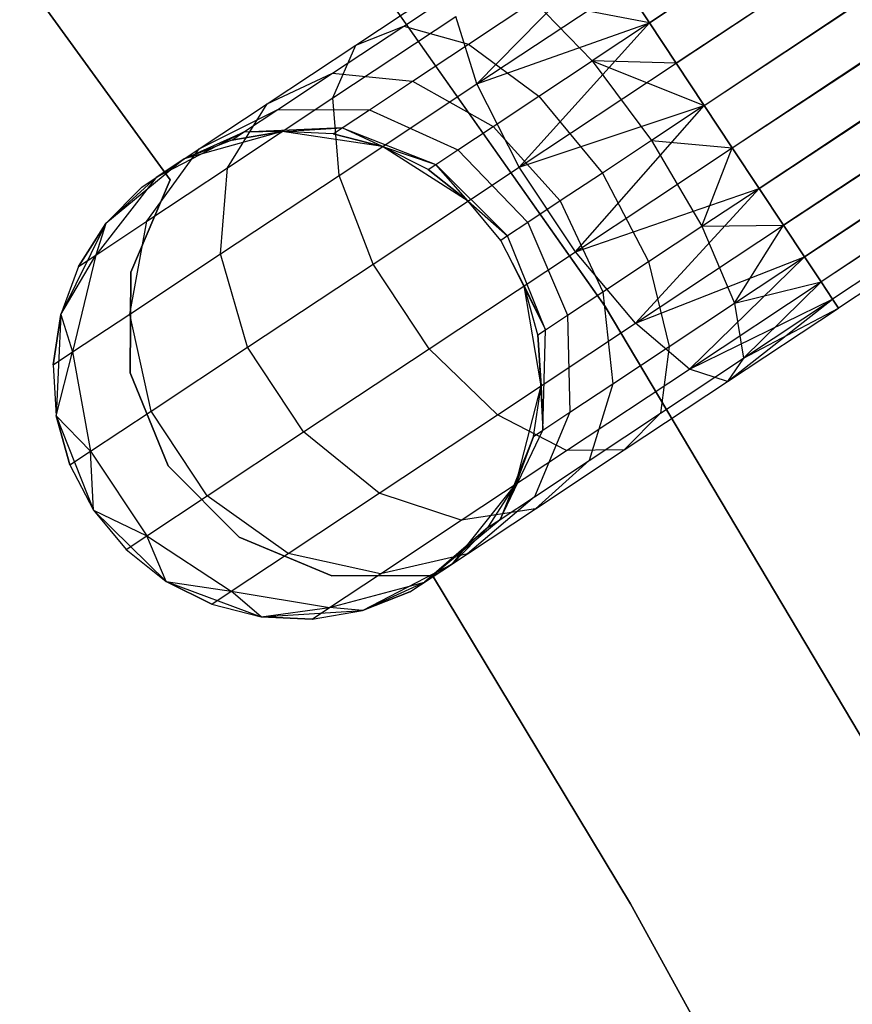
# Model space of a CAD drawing. Extents: x -189 to 189, y -189 to 189.
# Tile 479 of 591: x 33.25 to 36.66, y 20.21 to 24.24. Entities that reach past the tile are written whole.
import ezdxf

# ---------------------------------------------------------------- set-up
doc = ezdxf.new("R2010")
doc.units = 0
doc.header["$LTSCALE"] = 25.4
doc.layers.get('0').update_dxf_attribs({"linetype": 'CONTINUOUS'})

# ---------------------------------------------------------------- blocks, each defined once
blk = doc.blocks.new('CAMELEON-KENAI-C-12244_STL')
at = {"color": 0}
for p, q in [((140.2296, 93.4096, -10.4135), (35.8279, 24.2305, -10.4135)), ((140.2296, 93.4096, -10.4135), (35.8279, 24.2305, -10.4135)), ((35.9377, 24.0648, -10.4781), (140.2296, 93.4096, -10.4135)), ((35.9377, 24.0648, -10.4781), (140.2296, 93.4096, -10.4135)), ((36.0525, 23.8915, -10.5), (140.2296, 93.4096, -10.4135)), ((36.0525, 23.8915, -10.5), (140.2296, 93.4096, -10.4135)), ((35.8279, 24.2305, -8.5864), (140.3394, 93.2439, -8.5219)), ((35.8279, 24.2305, -8.5864), (140.3394, 93.2439, -8.5219)), ((140.3394, 93.2439, -8.5219), (35.9377, 24.0648, -8.5219)), ((140.3394, 93.2439, -8.5219), (35.9377, 24.0648, -8.5219)), ((36.0525, 23.8915, -8.5), (140.4543, 93.0706, -8.5)), ((36.0525, 23.8915, -8.5), (140.4543, 93.0706, -8.5)), ((36.0525, 23.8915, -10.5), (140.4543, 93.0706, -10.5)), ((36.0525, 23.8915, -10.5), (140.4543, 93.0706, -10.5)), ((36.1674, 23.7181, -10.4781), (140.4543, 93.0706, -10.5)), ((36.1674, 23.7181, -10.4781), (140.4543, 93.0706, -10.5)), ((36.2772, 23.5524, -10.4135), (140.4543, 93.0706, -10.5)), ((36.2772, 23.5524, -10.4135), (140.4543, 93.0706, -10.5)), ((36.1674, 23.7181, -8.5219), (140.5691, 92.8972, -8.5219)), ((36.1674, 23.7181, -8.5219), (140.5691, 92.8972, -8.5219)), ((140.6789, 92.7315, -10.4135), (36.2772, 23.5524, -10.4135)), ((140.6789, 92.7315, -10.4135), (36.2772, 23.5524, -10.4135)), ((140.6789, 92.7315, -10.4135), (36.3772, 23.4015, -10.309)), ((140.6789, 92.7315, -10.4135), (36.3772, 23.4015, -10.309)), ((140.6789, 92.7315, -10.4135), (36.463, 23.272, -10.1691)), ((140.6789, 92.7315, -10.4135), (36.463, 23.272, -10.1691)), ((36.1674, 23.7181, -8.5219), (140.7789, 92.5806, -8.691)), ((36.1674, 23.7181, -8.5219), (140.7789, 92.5806, -8.691)), ((36.2772, 23.5524, -8.5864), (140.7789, 92.5806, -8.691)), ((36.2772, 23.5524, -8.5864), (140.7789, 92.5806, -8.691)), ((140.7789, 92.5806, -8.691), (36.3772, 23.4015, -8.691)), ((140.7789, 92.5806, -8.691), (36.3772, 23.4015, -8.691)), ((140.8648, 92.4511, -10.1691), (36.463, 23.272, -10.1691)), ((140.8648, 92.4511, -10.1691), (36.463, 23.272, -10.1691)), ((140.8648, 92.4511, -10.1691), (36.5309, 23.1695, -10)), ((140.8648, 92.4511, -10.1691), (36.5309, 23.1695, -10)), ((140.8648, 92.4511, -10.1691), (36.5779, 23.0987, -9.809)), ((140.8648, 92.4511, -10.1691), (36.5779, 23.0987, -9.809)), ((36.3772, 23.4015, -8.691), (140.9326, 92.3486, -9)), ((36.3772, 23.4015, -8.691), (140.9326, 92.3486, -9)), ((36.463, 23.272, -8.8309), (140.9326, 92.3486, -9)), ((36.463, 23.272, -8.8309), (140.9326, 92.3486, -9)), ((140.9326, 92.3486, -9), (36.5309, 23.1695, -9)), ((140.9326, 92.3486, -9), (36.5309, 23.1695, -9)), ((140.9326, 92.3486, -9), (36.5779, 23.0987, -9.191)), ((140.9326, 92.3486, -9), (36.5779, 23.0987, -9.191)), ((140.9796, 92.2777, -9.809), (36.5779, 23.0987, -9.809)), ((140.9796, 92.2777, -9.809), (36.5779, 23.0987, -9.809)), ((140.9796, 92.2777, -9.809), (36.6019, 23.0624, -9.6045)), ((140.9796, 92.2777, -9.809), (36.6019, 23.0624, -9.3955)), ((140.9796, 92.2777, -9.809), (36.6019, 23.0624, -9.6045)), ((140.9796, 92.2777, -9.809), (36.6019, 23.0624, -9.3955)), ((141.0036, 92.2415, -9.3955), (36.5779, 23.0987, -9.191)), ((141.0036, 92.2415, -9.3955), (36.5779, 23.0987, -9.191)), ((141.0036, 92.2415, -9.3955), (36.6019, 23.0624, -9.3955)), ((141.0036, 92.2415, -9.3955), (36.6019, 23.0624, -9.3955)), ((33.7756, 25.7282, -1), (35.6465, 23.0683, -1)), ((35.6465, 23.0683, -8.5), (33.7756, 25.7282, -8.5)), ((35.6465, 23.0683, -8.5), (33.7756, 25.7282, -8.5)), ((33.7756, 25.7282, -1), (35.6465, 23.0683, -1)), ((32.9432, 24.8586, -2), (33.8652, 23.5881, -2)), ((33.8652, 23.5881, -4), (32.9432, 24.8586, -4)), ((33.8652, 23.5881, -4), (32.9432, 24.8586, -4)), ((32.9432, 24.8586, -2), (33.8652, 23.5881, -2)), ((35.1218, 23.9799, -10.2133), (35.6421, 24.5109, -10.1691)), ((35.1218, 23.9799, -10.2133), (35.6421, 24.5109, -10.1691)), ((34.8224, 24.2172, -8.9644), (35.1624, 24.4425, -9.1334)), ((34.8224, 24.2172, -8.9644), (35.1624, 24.4425, -9.1334)), ((34.626, 24.1393, -9.3226), (35.0491, 24.4196, -9.5328)), ((34.626, 24.1393, -9.3226), (35.0491, 24.4196, -9.5328)), ((35.1218, 23.9799, -10.2133), (35.7279, 24.3814, -10.309)), ((35.1218, 23.9799, -10.2133), (35.7279, 24.3814, -10.309)), ((35.7279, 24.3814, -10.309), (35.8279, 24.2305, -10.4135)), ((35.8279, 24.2305, -8.5864), (35.7279, 24.3814, -8.691)), ((35.8279, 24.2305, -8.5864), (35.7279, 24.3814, -8.691)), ((35.7279, 24.3814, -10.309), (35.8279, 24.2305, -10.4135)), ((35.0873, 24.1434, -8.6526), (35.3549, 24.3207, -8.7855)), ((35.0873, 24.1434, -8.6526), (35.3549, 24.3207, -8.7855)), ((35.5935, 24.0752, -8.5494), (35.3549, 24.3207, -8.7855)), ((35.8279, 24.2305, -8.5864), (35.3549, 24.3207, -8.7855)), ((35.5935, 24.0752, -8.5494), (35.3549, 24.3207, -8.7855)), ((35.8279, 24.2305, -8.5864), (35.3549, 24.3207, -8.7855)), ((34.5322, 23.9229, -9.6651), (35.0348, 24.256, -9.9148)), ((34.5322, 23.9229, -9.6651), (35.0348, 24.256, -9.9148)), ((35.1218, 23.9799, -10.2133), (35.0348, 24.256, -9.9148)), ((35.1218, 23.9799, -10.2133), (35.0348, 24.256, -9.9148)), ((34.5305, 24.0238, -8.6957), (34.8224, 24.2172, -8.9644)), ((34.5305, 24.0238, -8.6957), (34.8224, 24.2172, -8.9644)), ((34.626, 24.1393, -9.3226), (34.8224, 24.2172, -8.9644)), ((34.626, 24.1393, -9.3226), (34.8224, 24.2172, -8.9644)), ((34.8224, 24.2172, -8.9644), (35.0873, 24.1434, -8.6526)), ((34.8224, 24.2172, -8.9644), (35.0873, 24.1434, -8.6526)), ((35.1218, 23.9799, -10.2133), (35.8279, 24.2305, -10.4135)), ((35.1218, 23.9799, -10.2133), (35.8279, 24.2305, -10.4135)), ((35.2952, 23.639, -10.3767), (35.8279, 24.2305, -10.4135)), ((35.2952, 23.639, -10.3767), (35.8279, 24.2305, -10.4135)), ((35.8279, 24.2305, -8.5864), (35.5935, 24.0752, -8.5494)), ((35.8279, 24.2305, -8.5864), (35.5935, 24.0752, -8.5494)), ((35.8279, 24.2305, -10.4135), (35.9377, 24.0648, -10.4781)), ((35.9377, 24.0648, -8.5219), (35.8279, 24.2305, -8.5864)), ((35.9377, 24.0648, -8.5219), (35.8279, 24.2305, -8.5864)), ((35.8279, 24.2305, -10.4135), (35.9377, 24.0648, -10.4781)), ((34.2627, 23.8985, -8.9881), (34.626, 24.1393, -9.3226)), ((34.2627, 23.8985, -8.9881), (34.626, 24.1393, -9.3226)), ((34.5322, 23.9229, -9.6651), (34.626, 24.1393, -9.3226)), ((34.5322, 23.9229, -9.6651), (34.626, 24.1393, -9.3226)), ((34.8576, 23.9911, -8.4411), (35.0873, 24.1434, -8.6526)), ((34.8576, 23.9911, -8.4411), (35.0873, 24.1434, -8.6526)), ((35.0873, 24.1434, -8.6526), (35.375, 23.9305, -8.4409)), ((35.0873, 24.1434, -8.6526), (35.375, 23.9305, -8.4409)), ((35.375, 23.9305, -8.4409), (35.5935, 24.0752, -8.5494)), ((35.375, 23.9305, -8.4409), (35.5935, 24.0752, -8.5494)), ((35.9377, 24.0648, -8.5219), (35.5935, 24.0752, -8.5494)), ((35.5935, 24.0752, -8.5494), (36.0525, 23.8915, -8.5)), ((35.9377, 24.0648, -8.5219), (35.5935, 24.0752, -8.5494)), ((35.5935, 24.0752, -8.5494), (36.0525, 23.8915, -8.5)), ((35.5935, 24.0752, -8.5494), (35.8368, 23.7485, -8.4659)), ((35.5935, 24.0752, -8.5494), (35.8368, 23.7485, -8.4659)), ((35.2952, 23.639, -10.3767), (35.9377, 24.0648, -10.4781)), ((35.2952, 23.639, -10.3767), (35.9377, 24.0648, -10.4781)), ((35.9377, 24.0648, -10.4781), (36.0525, 23.8915, -10.5)), ((36.0525, 23.8915, -8.5), (35.9377, 24.0648, -8.5219)), ((36.0525, 23.8915, -8.5), (35.9377, 24.0648, -8.5219)), ((35.9377, 24.0648, -10.4781), (36.0525, 23.8915, -10.5)), ((34.2627, 23.8985, -8.9881), (34.5305, 24.0238, -8.6957)), ((34.2627, 23.8985, -8.9881), (34.5305, 24.0238, -8.6957)), ((34.3064, 23.8754, -8.3455), (34.5305, 24.0238, -8.6957)), ((34.3064, 23.8754, -8.3455), (34.5305, 24.0238, -8.6957)), ((34.5305, 24.0238, -8.6957), (34.8576, 23.9911, -8.4411)), ((34.5305, 24.0238, -8.6957), (34.8576, 23.9911, -8.4411)), ((34.5571, 23.6056, -9.9327), (35.1218, 23.9799, -10.2133)), ((34.5571, 23.6056, -9.9327), (35.1218, 23.9799, -10.2133)), ((34.6813, 23.8743, -8.1654), (34.8576, 23.9911, -8.4411)), ((34.6813, 23.8743, -8.1654), (34.8576, 23.9911, -8.4411)), ((34.8576, 23.9911, -8.4411), (35.1875, 23.8062, -8.2682)), ((34.8576, 23.9911, -8.4411), (35.1875, 23.8062, -8.2682)), ((35.2952, 23.639, -10.3767), (35.1218, 23.9799, -10.2133)), ((35.2952, 23.639, -10.3767), (35.1218, 23.9799, -10.2133)), ((34.1006, 23.6369, -9.2678), (34.5322, 23.9229, -9.6651)), ((34.1006, 23.6369, -9.2678), (34.5322, 23.9229, -9.6651)), ((34.5571, 23.6056, -9.9327), (34.5322, 23.9229, -9.6651)), ((34.5571, 23.6056, -9.9327), (34.5322, 23.9229, -9.6651)), ((35.1875, 23.8062, -8.2682), (35.375, 23.9305, -8.4409)), ((35.1875, 23.8062, -8.2682), (35.375, 23.9305, -8.4409)), ((35.375, 23.9305, -8.4409), (35.6357, 23.6153, -8.366)), ((35.375, 23.9305, -8.4409), (35.6357, 23.6153, -8.366)), ((33.9839, 23.7138, -8.5523), (34.2627, 23.8985, -8.9881)), ((33.9839, 23.7138, -8.5523), (34.2627, 23.8985, -8.9881)), ((33.9839, 23.7138, -8.5523), (34.3064, 23.8754, -8.3455)), ((33.9839, 23.7138, -8.5523), (34.3064, 23.8754, -8.3455)), ((34.1006, 23.6369, -9.2678), (34.2627, 23.8985, -8.9881)), ((34.1006, 23.6369, -9.2678), (34.2627, 23.8985, -8.9881)), ((34.1656, 23.782, -7.9377), (34.3064, 23.8754, -8.3455)), ((34.1656, 23.782, -7.9377), (34.3064, 23.8754, -8.3455)), ((34.3064, 23.8754, -8.3455), (34.6813, 23.8743, -8.1654)), ((34.3064, 23.8754, -8.3455), (34.6813, 23.8743, -8.1654)), ((34.5704, 23.8009, -7.8445), (34.6813, 23.8743, -8.1654)), ((34.5704, 23.8009, -7.8445), (34.6813, 23.8743, -8.1654)), ((34.6813, 23.8743, -8.1654), (35.0435, 23.7108, -8.0432)), ((34.6813, 23.8743, -8.1654), (35.0435, 23.7108, -8.0432)), ((35.2952, 23.639, -10.3767), (36.0525, 23.8915, -10.5)), ((35.2952, 23.639, -10.3767), (36.0525, 23.8915, -10.5)), ((35.5248, 23.2924, -10.3767), (36.0525, 23.8915, -10.5)), ((35.5248, 23.2924, -10.3767), (36.0525, 23.8915, -10.5)), ((36.0525, 23.8915, -8.5), (35.8368, 23.7485, -8.4659)), ((36.0525, 23.8915, -8.5), (35.8368, 23.7485, -8.4659)), ((36.1674, 23.7181, -8.5219), (36.0525, 23.8915, -8.5)), ((36.0525, 23.8915, -10.5), (36.1674, 23.7181, -10.4781)), ((36.1674, 23.7181, -8.5219), (36.0525, 23.8915, -8.5)), ((36.0525, 23.8915, -10.5), (36.1674, 23.7181, -10.4781)), ((34.5704, 23.8009, -7.8445), (34.1656, 23.782, -7.9377)), ((34.5704, 23.8009, -7.8445), (34.1656, 23.782, -7.9377)), ((34.3238, 23.7848, -7.5), (34.5704, 23.8009, -7.8445)), ((34.3238, 23.7848, -7.5), (34.5704, 23.8009, -7.8445)), ((34.5326, 23.7758, -7.5), (34.5704, 23.8009, -7.8445)), ((34.5326, 23.7758, -7.5), (34.5704, 23.8009, -7.8445)), ((34.5704, 23.8009, -7.8445), (34.9531, 23.6508, -7.7812)), ((34.7351, 23.7236, -7.5), (34.5704, 23.8009, -7.8445)), ((34.7351, 23.7236, -7.5), (34.5704, 23.8009, -7.8445)), ((34.5704, 23.8009, -7.8445), (34.9531, 23.6508, -7.7812)), ((35.0435, 23.7108, -8.0432), (35.1875, 23.8062, -8.2682)), ((35.0435, 23.7108, -8.0432), (35.1875, 23.8062, -8.2682)), ((35.1875, 23.8062, -8.2682), (35.4631, 23.5009, -8.2071)), ((35.1875, 23.8062, -8.2682), (35.4631, 23.5009, -8.2071)), ((34.1656, 23.782, -7.9377), (33.8086, 23.5976, -8.0447)), ((34.1656, 23.782, -7.9377), (33.8086, 23.5976, -8.0447)), ((34.3238, 23.7848, -2), (33.9231, 23.6735, -2)), ((34.3238, 23.7848, -2), (33.9231, 23.6735, -2)), ((33.9231, 23.6735, -7.5), (34.1656, 23.782, -7.9377)), ((33.9231, 23.6735, -7.5), (34.1656, 23.782, -7.9377)), ((34.1176, 23.7502, -7.5), (33.9231, 23.6735, -2)), ((34.1176, 23.7502, -7.5), (33.9231, 23.6735, -7.5)), ((34.1176, 23.7502, -7.5), (33.9231, 23.6735, -2)), ((34.1176, 23.7502, -7.5), (33.9231, 23.6735, -7.5)), ((34.3238, 23.7848, -7.5), (34.1176, 23.7502, -7.5)), ((34.1176, 23.7502, -7.5), (34.3238, 23.7848, -2)), ((34.1176, 23.7502, -7.5), (34.3238, 23.7848, -2)), ((34.3238, 23.7848, -7.5), (34.1176, 23.7502, -7.5)), ((34.1176, 23.7502, -7.5), (34.1656, 23.782, -7.9377)), ((34.1176, 23.7502, -7.5), (34.1656, 23.782, -7.9377)), ((34.3238, 23.7848, -7.5), (34.1656, 23.782, -7.9377)), ((34.3238, 23.7848, -7.5), (34.1656, 23.782, -7.9377)), ((34.7351, 23.7236, -2), (34.3238, 23.7848, -2)), ((34.5326, 23.7758, -7.5), (34.3238, 23.7848, -2)), ((34.7351, 23.7236, -2), (34.3238, 23.7848, -2)), ((34.5326, 23.7758, -7.5), (34.3238, 23.7848, -7.5)), ((34.3238, 23.7848, -7.5), (34.3238, 23.7848, -2)), ((34.5326, 23.7758, -7.5), (34.3238, 23.7848, -2)), ((34.3238, 23.7848, -7.5), (34.3238, 23.7848, -2)), ((34.5326, 23.7758, -7.5), (34.3238, 23.7848, -7.5)), ((34.7351, 23.7236, -7.5), (34.5326, 23.7758, -7.5)), ((34.5326, 23.7758, -7.5), (34.7351, 23.7236, -2)), ((34.5326, 23.7758, -7.5), (34.7351, 23.7236, -2)), ((34.7351, 23.7236, -7.5), (34.5326, 23.7758, -7.5)), ((33.7694, 23.4175, -8.75), (33.9839, 23.7138, -8.5523)), ((33.7694, 23.4175, -8.75), (33.9839, 23.7138, -8.5523)), ((33.8086, 23.5976, -8.0447), (33.9839, 23.7138, -8.5523)), ((33.8086, 23.5976, -8.0447), (33.9839, 23.7138, -8.5523)), ((35.0859, 23.5003, -2), (34.7351, 23.7236, -2)), ((34.9222, 23.6304, -7.5), (34.7351, 23.7236, -2)), ((35.0859, 23.5003, -2), (34.7351, 23.7236, -2)), ((34.9222, 23.6304, -7.5), (34.7351, 23.7236, -7.5)), ((34.7351, 23.7236, -7.5), (34.7351, 23.7236, -2)), ((34.9222, 23.6304, -7.5), (34.7351, 23.7236, -2)), ((34.7351, 23.7236, -7.5), (34.7351, 23.7236, -2)), ((34.7351, 23.7236, -7.5), (34.9531, 23.6508, -7.7812)), ((34.7351, 23.7236, -7.5), (34.9531, 23.6508, -7.7812)), ((34.9222, 23.6304, -7.5), (34.7351, 23.7236, -7.5)), ((34.9531, 23.6508, -7.7812), (35.0435, 23.7108, -8.0432)), ((34.9531, 23.6508, -7.7812), (35.0435, 23.7108, -8.0432)), ((35.0435, 23.7108, -8.0432), (35.3306, 23.4131, -8)), ((35.0435, 23.7108, -8.0432), (35.3306, 23.4131, -8)), ((35.5248, 23.2924, -10.3767), (36.1674, 23.7181, -10.4781)), ((35.5248, 23.2924, -10.3767), (36.1674, 23.7181, -10.4781)), ((35.8368, 23.7485, -8.4659), (35.6357, 23.6153, -8.366)), ((35.8368, 23.7485, -8.4659), (35.6357, 23.6153, -8.366)), ((35.8368, 23.7485, -8.4659), (36.1674, 23.7181, -8.5219)), ((35.8368, 23.7485, -8.4659), (36.1674, 23.7181, -8.5219)), ((35.8368, 23.7485, -8.4659), (36.0428, 23.3971, -8.5494)), ((35.8368, 23.7485, -8.4659), (36.0428, 23.3971, -8.5494)), ((36.0428, 23.3971, -8.5494), (36.1674, 23.7181, -8.5219)), ((36.0428, 23.3971, -8.5494), (36.1674, 23.7181, -8.5219)), ((36.2772, 23.5524, -8.5864), (36.1674, 23.7181, -8.5219)), ((36.1674, 23.7181, -10.4781), (36.2772, 23.5524, -10.4135)), ((36.2772, 23.5524, -8.5864), (36.1674, 23.7181, -8.5219)), ((36.1674, 23.7181, -10.4781), (36.2772, 23.5524, -10.4135)), ((33.9231, 23.6735, -2), (33.6024, 23.4088, -2)), ((33.9231, 23.6735, -2), (33.6024, 23.4088, -2)), ((33.7489, 23.558, -7.5), (33.9231, 23.6735, -2)), ((33.7489, 23.558, -7.5), (33.9231, 23.6735, -2)), ((33.9231, 23.6735, -7.5), (33.8086, 23.5976, -8.0447)), ((33.9231, 23.6735, -7.5), (33.8086, 23.5976, -8.0447)), ((33.9231, 23.6735, -7.5), (33.9231, 23.6735, -2)), ((33.9231, 23.6735, -7.5), (33.9231, 23.6735, -2)), ((33.7694, 23.4175, -8.75), (34.1006, 23.6369, -9.2678)), ((33.7694, 23.4175, -8.75), (34.1006, 23.6369, -9.2678)), ((34.0721, 23.2843, -9.4863), (34.1006, 23.6369, -9.2678)), ((34.0721, 23.2843, -9.4863), (34.1006, 23.6369, -9.2678)), ((34.6964, 23.2423, -10.0792), (35.2952, 23.639, -10.3767)), ((34.6964, 23.2423, -10.0792), (35.2952, 23.639, -10.3767)), ((34.9222, 23.6304, -7.5), (34.9531, 23.6508, -7.7812)), ((34.9222, 23.6304, -7.5), (34.9531, 23.6508, -7.7812)), ((35.0859, 23.5003, -7.5), (34.9222, 23.6304, -7.5)), ((34.9222, 23.6304, -7.5), (35.0859, 23.5003, -2)), ((34.9222, 23.6304, -7.5), (35.0859, 23.5003, -2)), ((35.0859, 23.5003, -7.5), (34.9222, 23.6304, -7.5)), ((35.0859, 23.5003, -7.5), (34.9531, 23.6508, -7.7812)), ((34.9531, 23.6508, -7.7812), (35.2473, 23.3579, -7.7588)), ((34.9531, 23.6508, -7.7812), (35.2473, 23.3579, -7.7588)), ((35.0859, 23.5003, -7.5), (34.9531, 23.6508, -7.7812)), ((35.5248, 23.2924, -10.3767), (35.2952, 23.639, -10.3767)), ((35.5248, 23.2924, -10.3767), (35.2952, 23.639, -10.3767)), ((33.8086, 23.5976, -8.0447), (33.5612, 23.2795, -8.147)), ((33.8086, 23.5976, -8.0447), (33.5612, 23.2795, -8.147)), ((33.6024, 23.4088, -7.5), (33.8086, 23.5976, -8.0447)), ((33.6024, 23.4088, -7.5), (33.8086, 23.5976, -8.0447)), ((33.7489, 23.558, -7.5), (33.8086, 23.5976, -8.0447)), ((33.7489, 23.558, -7.5), (33.8086, 23.5976, -8.0447)), ((34.0721, 23.2843, -9.4863), (34.5571, 23.6056, -9.9327)), ((34.0721, 23.2843, -9.4863), (34.5571, 23.6056, -9.9327)), ((34.6964, 23.2423, -10.0792), (34.5571, 23.6056, -9.9327)), ((34.6964, 23.2423, -10.0792), (34.5571, 23.6056, -9.9327)), ((35.6357, 23.6153, -8.366), (35.4631, 23.5009, -8.2071)), ((35.6357, 23.6153, -8.366), (35.4631, 23.5009, -8.2071)), ((35.6357, 23.6153, -8.366), (35.8244, 23.2523, -8.4409)), ((35.6357, 23.6153, -8.366), (35.8244, 23.2523, -8.4409)), ((33.7489, 23.558, -7.5), (33.6024, 23.4088, -2)), ((33.7489, 23.558, -7.5), (33.6024, 23.4088, -7.5)), ((33.7489, 23.558, -7.5), (33.6024, 23.4088, -2)), ((33.7489, 23.558, -7.5), (33.6024, 23.4088, -7.5)), ((33.8652, 23.5881, -2), (33.7042, 23.209, -2)), ((33.7042, 23.209, -4), (33.8652, 23.5881, -4)), ((33.7042, 23.209, -4), (33.8652, 23.5881, -4)), ((33.8652, 23.5881, -2), (33.7042, 23.209, -2)), ((33.8652, 23.5881, -2), (33.8652, 23.5881, -4)), ((33.8652, 23.5881, -2), (33.8652, 23.5881, -4)), ((35.5248, 23.2924, -10.3767), (36.2772, 23.5524, -10.4135)), ((35.5248, 23.2924, -10.3767), (36.2772, 23.5524, -10.4135)), ((35.7712, 22.9999, -10.2133), (36.2772, 23.5524, -10.4135)), ((35.7712, 22.9999, -10.2133), (36.2772, 23.5524, -10.4135)), ((36.0428, 23.3971, -8.5494), (36.2772, 23.5524, -8.5864)), ((36.0428, 23.3971, -8.5494), (36.2772, 23.5524, -8.5864)), ((36.3772, 23.4015, -8.691), (36.2772, 23.5524, -8.5864)), ((36.2772, 23.5524, -10.4135), (36.3772, 23.4015, -10.309)), ((36.2772, 23.5524, -10.4135), (36.3772, 23.4015, -10.309)), ((36.3772, 23.4015, -8.691), (36.2772, 23.5524, -8.5864)), ((35.2189, 23.3391, -2), (35.0859, 23.5003, -2)), ((35.2189, 23.3391, -7.5), (35.0859, 23.5003, -7.5)), ((35.0859, 23.5003, -7.5), (35.0859, 23.5003, -2)), ((35.2189, 23.3391, -2), (35.0859, 23.5003, -2)), ((35.0859, 23.5003, -7.5), (35.0859, 23.5003, -2)), ((35.0859, 23.5003, -7.5), (35.2473, 23.3579, -7.7588)), ((35.0859, 23.5003, -7.5), (35.2473, 23.3579, -7.7588)), ((35.2189, 23.3391, -7.5), (35.0859, 23.5003, -7.5)), ((35.4631, 23.5009, -8.2071), (35.3306, 23.4131, -8)), ((35.4631, 23.5009, -8.2071), (35.3306, 23.4131, -8)), ((35.4631, 23.5009, -8.2071), (35.6368, 23.1281, -8.2682)), ((35.4631, 23.5009, -8.2071), (35.6368, 23.1281, -8.2682)), ((33.6024, 23.4088, -2), (33.4171, 23.0366, -2)), ((33.6024, 23.4088, -2), (33.4171, 23.0366, -2)), ((33.6024, 23.4088, -7.5), (33.4902, 23.2325, -7.5)), ((33.4902, 23.2325, -7.5), (33.6024, 23.4088, -2)), ((33.4902, 23.2325, -7.5), (33.6024, 23.4088, -2)), ((33.6024, 23.4088, -7.5), (33.4902, 23.2325, -7.5)), ((33.5612, 23.2795, -8.147), (33.7694, 23.4175, -8.75)), ((33.5612, 23.2795, -8.147), (33.7694, 23.4175, -8.75)), ((33.6024, 23.4088, -7.5), (33.5612, 23.2795, -8.147)), ((33.6024, 23.4088, -7.5), (33.5612, 23.2795, -8.147)), ((33.6024, 23.4088, -7.5), (33.6024, 23.4088, -2)), ((33.6024, 23.4088, -7.5), (33.6024, 23.4088, -2)), ((33.7, 23.0377, -8.9045), (33.7694, 23.4175, -8.75)), ((33.7, 23.0377, -8.9045), (33.7694, 23.4175, -8.75)), ((35.3306, 23.4131, -8), (35.2473, 23.3579, -7.7588)), ((35.3306, 23.4131, -8), (35.2473, 23.3579, -7.7588)), ((35.3306, 23.4131, -8), (35.4929, 23.0327, -8.0432)), ((35.3306, 23.4131, -8), (35.4929, 23.0327, -8.0432)), ((35.7712, 22.9999, -10.2133), (36.3772, 23.4015, -10.309)), ((35.7712, 22.9999, -10.2133), (36.3772, 23.4015, -10.309)), ((35.8244, 23.2523, -8.4409), (36.0428, 23.3971, -8.5494)), ((35.8244, 23.2523, -8.4409), (36.0428, 23.3971, -8.5494)), ((36.0428, 23.3971, -8.5494), (36.3772, 23.4015, -8.691)), ((36.0428, 23.3971, -8.5494), (36.3772, 23.4015, -8.691)), ((36.0428, 23.3971, -8.5494), (36.1759, 23.0817, -8.7855)), ((36.0428, 23.3971, -8.5494), (36.1759, 23.0817, -8.7855)), ((36.1759, 23.0817, -8.7855), (36.3772, 23.4015, -8.691)), ((36.1759, 23.0817, -8.7855), (36.3772, 23.4015, -8.691)), ((36.463, 23.272, -8.8309), (36.3772, 23.4015, -8.691)), ((36.3772, 23.4015, -10.309), (36.463, 23.272, -10.1691)), ((36.3772, 23.4015, -10.309), (36.463, 23.272, -10.1691)), ((36.463, 23.272, -8.8309), (36.3772, 23.4015, -8.691)), ((35.2473, 23.3579, -7.7588), (35.2189, 23.3391, -7.5)), ((35.2473, 23.3579, -7.7588), (35.2189, 23.3391, -7.5)), ((35.4024, 22.9727, -7.7812), (35.2473, 23.3579, -7.7588)), ((35.4024, 22.9727, -7.7812), (35.2473, 23.3579, -7.7588)), ((35.3156, 23.1537, -2), (35.2189, 23.3391, -2)), ((35.3156, 23.1537, -7.5), (35.2189, 23.3391, -7.5)), ((35.2189, 23.3391, -7.5), (35.2189, 23.3391, -2)), ((35.3156, 23.1537, -2), (35.2189, 23.3391, -2)), ((35.2189, 23.3391, -7.5), (35.2189, 23.3391, -2)), ((35.2189, 23.3391, -7.5), (35.4024, 22.9727, -7.7812)), ((35.3156, 23.1537, -7.5), (35.2189, 23.3391, -7.5)), ((35.2189, 23.3391, -7.5), (35.4024, 22.9727, -7.7812)), ((33.4171, 23.0366, -7.5), (33.5612, 23.2795, -8.147)), ((33.4171, 23.0366, -7.5), (33.5612, 23.2795, -8.147)), ((33.5612, 23.2795, -8.147), (33.466, 22.8827, -8.227)), ((33.5612, 23.2795, -8.147), (33.466, 22.8827, -8.227)), ((33.4902, 23.2325, -7.5), (33.5612, 23.2795, -8.147)), ((33.4902, 23.2325, -7.5), (33.5612, 23.2795, -8.147)), ((33.7, 23.0377, -8.9045), (34.0721, 23.2843, -9.4863)), ((33.7, 23.0377, -8.9045), (34.0721, 23.2843, -9.4863)), ((34.1822, 22.9016, -9.6059), (34.0721, 23.2843, -9.4863)), ((34.1822, 22.9016, -9.6059), (34.0721, 23.2843, -9.4863)), ((34.9261, 22.8956, -10.0792), (35.5248, 23.2924, -10.3767)), ((34.9261, 22.8956, -10.0792), (35.5248, 23.2924, -10.3767)), ((35.7712, 22.9999, -10.2133), (35.5248, 23.2924, -10.3767)), ((35.7712, 22.9999, -10.2133), (35.5248, 23.2924, -10.3767)), ((35.7712, 22.9999, -10.2133), (36.463, 23.272, -10.1691)), ((35.7712, 22.9999, -10.2133), (36.463, 23.272, -10.1691)), ((35.9915, 22.8121, -9.9148), (36.463, 23.272, -10.1691)), ((35.9915, 22.8121, -9.9148), (36.463, 23.272, -10.1691)), ((36.1759, 23.0817, -8.7855), (36.463, 23.272, -8.8309)), ((36.1759, 23.0817, -8.7855), (36.463, 23.272, -8.8309)), ((36.5309, 23.1695, -9), (36.463, 23.272, -8.8309)), ((36.463, 23.272, -10.1691), (36.5309, 23.1695, -10)), ((36.463, 23.272, -10.1691), (36.5309, 23.1695, -10)), ((36.5309, 23.1695, -9), (36.463, 23.272, -8.8309)), ((33.4902, 23.2325, -7.5), (33.4171, 23.0366, -2)), ((33.4902, 23.2325, -7.5), (33.4171, 23.0366, -7.5)), ((33.4902, 23.2325, -7.5), (33.4171, 23.0366, -2)), ((33.4902, 23.2325, -7.5), (33.4171, 23.0366, -7.5)), ((34.1822, 22.9016, -9.6059), (34.6964, 23.2423, -10.0792)), ((34.1822, 22.9016, -9.6059), (34.6964, 23.2423, -10.0792)), ((34.9261, 22.8956, -10.0792), (34.6964, 23.2423, -10.0792)), ((34.9261, 22.8956, -10.0792), (34.6964, 23.2423, -10.0792)), ((35.6368, 23.1281, -8.2682), (35.8244, 23.2523, -8.4409)), ((35.6368, 23.1281, -8.2682), (35.8244, 23.2523, -8.4409)), ((35.8244, 23.2523, -8.4409), (35.9083, 22.9044, -8.6526)), ((35.8244, 23.2523, -8.4409), (35.9083, 22.9044, -8.6526)), ((33.7042, 23.209, -2), (33.7013, 22.7972, -2)), ((33.7013, 22.7972, -4), (33.7042, 23.209, -4)), ((33.7013, 22.7972, -4), (33.7042, 23.209, -4)), ((33.7042, 23.209, -2), (33.7013, 22.7972, -2)), ((33.7042, 23.209, -2), (33.7042, 23.209, -4)), ((33.7042, 23.209, -2), (33.7042, 23.209, -4)), ((35.3844, 22.7436, -2), (35.3156, 23.1537, -2)), ((35.3715, 22.9523, -7.5), (35.3156, 23.1537, -2)), ((35.3844, 22.7436, -2), (35.3156, 23.1537, -2)), ((35.3715, 22.9523, -7.5), (35.3156, 23.1537, -2)), ((35.3715, 22.9523, -7.5), (35.3156, 23.1537, -7.5)), ((35.3156, 23.1537, -7.5), (35.3156, 23.1537, -2)), ((35.3156, 23.1537, -7.5), (35.3156, 23.1537, -2)), ((35.3156, 23.1537, -7.5), (35.4024, 22.9727, -7.7812)), ((35.3156, 23.1537, -7.5), (35.4024, 22.9727, -7.7812)), ((35.3715, 22.9523, -7.5), (35.3156, 23.1537, -7.5)), ((35.9915, 22.8121, -9.9148), (36.5309, 23.1695, -10)), ((35.9915, 22.8121, -9.9148), (36.5309, 23.1695, -10)), ((36.1759, 23.0817, -8.7855), (36.5309, 23.1695, -9)), ((36.1759, 23.0817, -8.7855), (36.5309, 23.1695, -9)), ((36.213, 22.8569, -9.1334), (36.5309, 23.1695, -9)), ((36.213, 22.8569, -9.1334), (36.5309, 23.1695, -9)), ((36.5779, 23.0987, -9.191), (36.5309, 23.1695, -9)), ((36.5309, 23.1695, -10), (36.5779, 23.0987, -9.809)), ((36.5309, 23.1695, -10), (36.5779, 23.0987, -9.809)), ((36.5779, 23.0987, -9.191), (36.5309, 23.1695, -9)), ((35.4929, 23.0327, -8.0432), (35.6368, 23.1281, -8.2682)), ((35.4929, 23.0327, -8.0432), (35.6368, 23.1281, -8.2682)), ((35.6368, 23.1281, -8.2682), (35.6786, 22.7522, -8.4411)), ((35.6368, 23.1281, -8.2682), (35.6786, 22.7522, -8.4411)), ((35.6465, 23.0683, -1), (37.3083, 20.2731, -1)), ((37.3083, 20.2731, -8.5), (35.6465, 23.0683, -8.5)), ((35.6465, 23.0683, -8.5), (35.6465, 23.0683, -1)), ((35.6465, 23.0683, -8.5), (35.6465, 23.0683, -1)), ((37.3083, 20.2731, -8.5), (35.6465, 23.0683, -8.5)), ((35.6465, 23.0683, -1), (37.3083, 20.2731, -1)), ((35.9083, 22.9044, -8.6526), (36.1759, 23.0817, -8.7855)), ((35.9083, 22.9044, -8.6526), (36.1759, 23.0817, -8.7855)), ((35.9915, 22.8121, -9.9148), (36.5779, 23.0987, -9.809)), ((35.9915, 22.8121, -9.9148), (36.5779, 23.0987, -9.809)), ((36.1478, 22.7616, -9.5328), (36.5779, 23.0987, -9.809)), ((36.1478, 22.7616, -9.5328), (36.5779, 23.0987, -9.809)), ((36.1759, 23.0817, -8.7855), (36.213, 22.8569, -9.1334)), ((36.1759, 23.0817, -8.7855), (36.213, 22.8569, -9.1334)), ((36.213, 22.8569, -9.1334), (36.5779, 23.0987, -9.191)), ((36.213, 22.8569, -9.1334), (36.5779, 23.0987, -9.191)), ((36.6019, 23.0624, -9.3955), (36.5779, 23.0987, -9.191)), ((36.5779, 23.0987, -9.809), (36.6019, 23.0624, -9.6045)), ((36.5779, 23.0987, -9.809), (36.6019, 23.0624, -9.6045)), ((36.6019, 23.0624, -9.3955), (36.5779, 23.0987, -9.191)), ((33.4171, 23.0366, -7.5), (33.3863, 22.8298, -7.5)), ((33.3863, 22.8298, -7.5), (33.4171, 23.0366, -2)), ((33.3863, 22.8298, -7.5), (33.4171, 23.0366, -2)), ((33.4171, 23.0366, -7.5), (33.3863, 22.8298, -7.5)), ((33.4171, 23.0366, -2), (33.3991, 22.6212, -2)), ((33.4171, 23.0366, -2), (33.3991, 22.6212, -2)), ((33.4171, 23.0366, -7.5), (33.4171, 23.0366, -2)), ((33.4171, 23.0366, -7.5), (33.4171, 23.0366, -2)), ((33.4171, 23.0366, -7.5), (33.466, 22.8827, -8.227)), ((33.4171, 23.0366, -7.5), (33.466, 22.8827, -8.227)), ((33.466, 22.8827, -8.227), (33.7, 23.0377, -8.9045)), ((33.466, 22.8827, -8.227), (33.7, 23.0377, -8.9045)), ((33.7877, 22.6401, -8.9891), (33.7, 23.0377, -8.9045)), ((33.7877, 22.6401, -8.9891), (33.7, 23.0377, -8.9045)), ((35.4024, 22.9727, -7.7812), (35.4929, 23.0327, -8.0432)), ((35.4024, 22.9727, -7.7812), (35.4929, 23.0327, -8.0432)), ((35.4929, 23.0327, -8.0432), (35.5022, 22.6353, -8.1654)), ((35.4929, 23.0327, -8.0432), (35.5022, 22.6353, -8.1654)), ((36.1478, 22.7616, -9.5328), (36.6019, 23.0624, -9.3955)), ((36.1478, 22.7616, -9.5328), (36.6019, 23.0624, -9.6045)), ((36.1478, 22.7616, -9.5328), (36.6019, 23.0624, -9.3955)), ((36.1478, 22.7616, -9.5328), (36.6019, 23.0624, -9.6045)), ((36.213, 22.8569, -9.1334), (36.6019, 23.0624, -9.3955)), ((36.213, 22.8569, -9.1334), (36.6019, 23.0624, -9.3955)), ((35.2064, 22.6257, -9.9327), (35.7712, 22.9999, -10.2133)), ((35.2064, 22.6257, -9.9327), (35.7712, 22.9999, -10.2133)), ((35.9915, 22.8121, -9.9148), (35.7712, 22.9999, -10.2133)), ((35.9915, 22.8121, -9.9148), (35.7712, 22.9999, -10.2133)), ((35.3715, 22.9523, -7.5), (35.4024, 22.9727, -7.7812)), ((35.3715, 22.9523, -7.5), (35.4024, 22.9727, -7.7812)), ((35.3844, 22.7436, -7.5), (35.3715, 22.9523, -7.5)), ((35.3715, 22.9523, -7.5), (35.3844, 22.7436, -2)), ((35.3715, 22.9523, -7.5), (35.3844, 22.7436, -2)), ((35.3715, 22.9523, -7.5), (35.3914, 22.5619, -7.8445)), ((35.3844, 22.7436, -7.5), (35.3715, 22.9523, -7.5)), ((35.3715, 22.9523, -7.5), (35.3914, 22.5619, -7.8445)), ((35.3914, 22.5619, -7.8445), (35.4024, 22.9727, -7.7812)), ((35.3914, 22.5619, -7.8445), (35.4024, 22.9727, -7.7812)), ((35.6786, 22.7522, -8.4411), (35.9083, 22.9044, -8.6526)), ((35.6786, 22.7522, -8.4411), (35.9083, 22.9044, -8.6526)), ((35.9083, 22.9044, -8.6526), (35.8731, 22.6316, -8.9644)), ((35.9083, 22.9044, -8.6526), (35.8731, 22.6316, -8.9644)), ((33.3863, 22.8298, -7.5), (33.466, 22.8827, -8.227)), ((33.3863, 22.8298, -7.5), (33.466, 22.8827, -8.227)), ((33.3991, 22.6212, -7.5), (33.466, 22.8827, -8.227)), ((33.3991, 22.6212, -7.5), (33.466, 22.8827, -8.227)), ((33.466, 22.8827, -8.227), (33.5397, 22.4758, -8.2708)), ((33.466, 22.8827, -8.227), (33.5397, 22.4758, -8.2708)), ((33.7877, 22.6401, -8.9891), (34.1822, 22.9016, -9.6059)), ((33.7877, 22.6401, -8.9891), (34.1822, 22.9016, -9.6059)), ((34.4119, 22.5549, -9.6059), (34.1822, 22.9016, -9.6059)), ((34.4119, 22.5549, -9.6059), (34.1822, 22.9016, -9.6059)), ((34.4119, 22.5549, -9.6059), (34.9261, 22.8956, -10.0792)), ((34.4119, 22.5549, -9.6059), (34.9261, 22.8956, -10.0792)), ((35.2064, 22.6257, -9.9327), (34.9261, 22.8956, -10.0792)), ((35.2064, 22.6257, -9.9327), (34.9261, 22.8956, -10.0792)), ((33.3863, 22.8298, -7.5), (33.3991, 22.6212, -2)), ((33.3863, 22.8298, -7.5), (33.3991, 22.6212, -7.5)), ((33.3863, 22.8298, -7.5), (33.3991, 22.6212, -2)), ((33.3863, 22.8298, -7.5), (33.3991, 22.6212, -7.5)), ((35.8731, 22.6316, -8.9644), (36.213, 22.8569, -9.1334)), ((35.8731, 22.6316, -8.9644), (36.213, 22.8569, -9.1334)), ((36.213, 22.8569, -9.1334), (36.1478, 22.7616, -9.5328)), ((36.213, 22.8569, -9.1334), (36.1478, 22.7616, -9.5328)), ((33.7013, 22.7972, -2), (33.7013, 22.7972, -4)), ((33.7013, 22.7972, -2), (33.7013, 22.7972, -4)), ((33.7013, 22.7972, -2), (33.8571, 22.416, -2)), ((33.8571, 22.416, -4), (33.7013, 22.7972, -4)), ((33.8571, 22.416, -4), (33.7013, 22.7972, -4)), ((33.7013, 22.7972, -2), (33.8571, 22.416, -2)), ((35.4889, 22.4791, -9.6651), (35.9915, 22.8121, -9.9148)), ((35.4889, 22.4791, -9.6651), (35.9915, 22.8121, -9.9148)), ((36.1478, 22.7616, -9.5328), (35.9915, 22.8121, -9.9148)), ((36.1478, 22.7616, -9.5328), (35.9915, 22.8121, -9.9148)), ((35.2805, 22.341, -2), (35.3844, 22.7436, -2)), ((35.2805, 22.341, -2), (35.3844, 22.7436, -2)), ((35.3536, 22.5368, -7.5), (35.3844, 22.7436, -2)), ((35.3536, 22.5368, -7.5), (35.3844, 22.7436, -7.5)), ((35.3536, 22.5368, -7.5), (35.3844, 22.7436, -2)), ((35.3536, 22.5368, -7.5), (35.3844, 22.7436, -7.5)), ((35.3844, 22.7436, -7.5), (35.3844, 22.7436, -2)), ((35.3844, 22.7436, -7.5), (35.3844, 22.7436, -2)), ((35.3844, 22.7436, -7.5), (35.3914, 22.5619, -7.8445)), ((35.3844, 22.7436, -7.5), (35.3914, 22.5619, -7.8445)), ((35.5022, 22.6353, -8.1654), (35.6786, 22.7522, -8.4411)), ((35.5022, 22.6353, -8.1654), (35.6786, 22.7522, -8.4411)), ((35.6786, 22.7522, -8.4411), (35.5811, 22.4382, -8.6957)), ((35.6786, 22.7522, -8.4411), (35.5811, 22.4382, -8.6957)), ((35.7247, 22.4812, -9.3226), (36.1478, 22.7616, -9.5328)), ((35.7247, 22.4812, -9.3226), (36.1478, 22.7616, -9.5328)), ((33.3991, 22.6212, -2), (33.5517, 22.2344, -2)), ((33.3991, 22.6212, -7.5), (33.3991, 22.6212, -2)), ((33.3991, 22.6212, -7.5), (33.3991, 22.6212, -2)), ((33.3991, 22.6212, -7.5), (33.4551, 22.4197, -7.5)), ((33.4551, 22.4197, -7.5), (33.3991, 22.6212, -2)), ((33.4551, 22.4197, -7.5), (33.3991, 22.6212, -2)), ((33.3991, 22.6212, -2), (33.5517, 22.2344, -2)), ((33.3991, 22.6212, -7.5), (33.4551, 22.4197, -7.5)), ((33.3991, 22.6212, -7.5), (33.5397, 22.4758, -8.2708)), ((33.3991, 22.6212, -7.5), (33.5397, 22.4758, -8.2708)), ((33.5397, 22.4758, -8.2708), (33.7877, 22.6401, -8.9891)), ((33.5397, 22.4758, -8.2708), (33.7877, 22.6401, -8.9891)), ((34.0174, 22.2935, -8.9891), (33.7877, 22.6401, -8.9891)), ((34.0174, 22.2935, -8.9891), (33.7877, 22.6401, -8.9891)), ((34.7214, 22.3043, -9.4863), (35.2064, 22.6257, -9.9327)), ((34.7214, 22.3043, -9.4863), (35.2064, 22.6257, -9.9327)), ((35.4889, 22.4791, -9.6651), (35.2064, 22.6257, -9.9327)), ((35.4889, 22.4791, -9.6651), (35.2064, 22.6257, -9.9327)), ((35.5022, 22.6353, -8.1654), (35.3571, 22.2898, -8.3455)), ((35.5022, 22.6353, -8.1654), (35.3571, 22.2898, -8.3455)), ((35.3914, 22.5619, -7.8445), (35.5022, 22.6353, -8.1654)), ((35.3914, 22.5619, -7.8445), (35.5022, 22.6353, -8.1654)), ((35.5811, 22.4382, -8.6957), (35.8731, 22.6316, -8.9644)), ((35.5811, 22.4382, -8.6957), (35.8731, 22.6316, -8.9644)), ((35.8731, 22.6316, -8.9644), (35.7247, 22.4812, -9.3226)), ((35.8731, 22.6316, -8.9644), (35.7247, 22.4812, -9.3226)), ((34.0174, 22.2935, -8.9891), (34.4119, 22.5549, -9.6059)), ((34.0174, 22.2935, -8.9891), (34.4119, 22.5549, -9.6059)), ((34.7214, 22.3043, -9.4863), (34.4119, 22.5549, -9.6059)), ((34.7214, 22.3043, -9.4863), (34.4119, 22.5549, -9.6059)), ((35.2163, 22.1964, -7.9377), (35.3914, 22.5619, -7.8445)), ((35.2163, 22.1964, -7.9377), (35.3914, 22.5619, -7.8445)), ((35.3536, 22.5368, -7.5), (35.3914, 22.5619, -7.8445)), ((35.3536, 22.5368, -7.5), (35.3914, 22.5619, -7.8445)), ((35.3536, 22.5368, -7.5), (35.2163, 22.1964, -7.9377)), ((35.3536, 22.5368, -7.5), (35.2163, 22.1964, -7.9377)), ((35.2805, 22.341, -7.5), (35.3536, 22.5368, -7.5)), ((35.3536, 22.5368, -7.5), (35.2805, 22.341, -2)), ((35.3536, 22.5368, -7.5), (35.2805, 22.341, -2)), ((35.2805, 22.341, -7.5), (35.3536, 22.5368, -7.5)), ((33.4551, 22.4197, -7.5), (33.5397, 22.4758, -8.2708)), ((33.4551, 22.4197, -7.5), (33.5397, 22.4758, -8.2708)), ((33.5517, 22.2344, -7.5), (33.5397, 22.4758, -8.2708)), ((33.5397, 22.4758, -8.2708), (33.7694, 22.1292, -8.2708)), ((33.5517, 22.2344, -7.5), (33.5397, 22.4758, -8.2708)), ((33.5397, 22.4758, -8.2708), (33.7694, 22.1292, -8.2708)), ((35.0573, 22.1931, -9.2678), (35.4889, 22.4791, -9.6651)), ((35.0573, 22.1931, -9.2678), (35.4889, 22.4791, -9.6651)), ((35.3614, 22.2404, -8.9881), (35.7247, 22.4812, -9.3226)), ((35.3614, 22.2404, -8.9881), (35.7247, 22.4812, -9.3226)), ((35.7247, 22.4812, -9.3226), (35.4889, 22.4791, -9.6651)), ((35.7247, 22.4812, -9.3226), (35.4889, 22.4791, -9.6651)), ((33.4551, 22.4197, -7.5), (33.5517, 22.2344, -2)), ((33.4551, 22.4197, -7.5), (33.5517, 22.2344, -2)), ((33.4551, 22.4197, -7.5), (33.5517, 22.2344, -7.5)), ((33.4551, 22.4197, -7.5), (33.5517, 22.2344, -7.5)), ((35.3571, 22.2898, -8.3455), (35.5811, 22.4382, -8.6957)), ((35.3571, 22.2898, -8.3455), (35.5811, 22.4382, -8.6957)), ((35.5811, 22.4382, -8.6957), (35.3614, 22.2404, -8.9881)), ((35.5811, 22.4382, -8.6957), (35.3614, 22.2404, -8.9881)), ((33.8571, 22.416, -2), (33.8571, 22.416, -4)), ((33.8571, 22.416, -2), (33.8571, 22.416, -4)), ((33.8571, 22.416, -2), (34.1474, 22.124, -2)), ((34.1474, 22.124, -4), (33.8571, 22.416, -4)), ((34.1474, 22.124, -4), (33.8571, 22.416, -4)), ((33.8571, 22.416, -2), (34.1474, 22.124, -2)), ((35.0218, 22.0154, -2), (35.2805, 22.341, -2)), ((35.0218, 22.0154, -2), (35.2805, 22.341, -2)), ((35.1683, 22.1646, -7.5), (35.2805, 22.341, -2)), ((35.1683, 22.1646, -7.5), (35.2805, 22.341, -7.5)), ((35.1683, 22.1646, -7.5), (35.2805, 22.341, -2)), ((35.1683, 22.1646, -7.5), (35.2805, 22.341, -7.5)), ((35.2805, 22.341, -7.5), (35.2163, 22.1964, -7.9377)), ((35.2805, 22.341, -7.5), (35.2163, 22.1964, -7.9377)), ((35.2805, 22.341, -7.5), (35.2805, 22.341, -2)), ((35.2805, 22.341, -7.5), (35.2805, 22.341, -2)), ((34.3493, 22.0577, -8.9045), (34.7214, 22.3043, -9.4863)), ((34.3493, 22.0577, -8.9045), (34.7214, 22.3043, -9.4863)), ((35.0573, 22.1931, -9.2678), (34.7214, 22.3043, -9.4863)), ((35.0573, 22.1931, -9.2678), (34.7214, 22.3043, -9.4863)), ((33.7694, 22.1292, -8.2708), (34.0174, 22.2935, -8.9891)), ((33.7694, 22.1292, -8.2708), (34.0174, 22.2935, -8.9891)), ((34.3493, 22.0577, -8.9045), (34.0174, 22.2935, -8.9891)), ((34.3493, 22.0577, -8.9045), (34.0174, 22.2935, -8.9891)), ((35.3571, 22.2898, -8.3455), (35.0826, 22.0557, -8.5523)), ((35.3571, 22.2898, -8.3455), (35.0826, 22.0557, -8.5523)), ((35.2163, 22.1964, -7.9377), (35.3571, 22.2898, -8.3455)), ((35.2163, 22.1964, -7.9377), (35.3571, 22.2898, -8.3455)), ((33.5517, 22.2344, -2), (33.8485, 21.9431, -2)), ((33.5517, 22.2344, -2), (33.8485, 21.9431, -2)), ((33.5517, 22.2344, -2), (33.6848, 22.0731, -7.5)), ((33.5517, 22.2344, -7.5), (33.5517, 22.2344, -2)), ((33.5517, 22.2344, -7.5), (33.5517, 22.2344, -2)), ((33.5517, 22.2344, -7.5), (33.6848, 22.0731, -7.5)), ((33.5517, 22.2344, -2), (33.6848, 22.0731, -7.5)), ((33.5517, 22.2344, -7.5), (33.6848, 22.0731, -7.5)), ((33.5517, 22.2344, -7.5), (33.7694, 22.1292, -8.2708)), ((33.5517, 22.2344, -7.5), (33.7694, 22.1292, -8.2708)), ((35.3614, 22.2404, -8.9881), (35.0573, 22.1931, -9.2678)), ((35.3614, 22.2404, -8.9881), (35.0573, 22.1931, -9.2678)), ((35.0826, 22.0557, -8.5523), (35.3614, 22.2404, -8.9881)), ((35.0826, 22.0557, -8.5523), (35.3614, 22.2404, -8.9881)), ((34.7261, 21.9736, -8.75), (35.0573, 22.1931, -9.2678)), ((34.7261, 21.9736, -8.75), (35.0573, 22.1931, -9.2678)), ((34.9073, 21.9396, -8.0447), (35.2163, 22.1964, -7.9377)), ((34.9073, 21.9396, -8.0447), (35.2163, 22.1964, -7.9377)), ((35.1683, 22.1646, -7.5), (35.2163, 22.1964, -7.9377)), ((35.1683, 22.1646, -7.5), (35.2163, 22.1964, -7.9377)), ((35.1683, 22.1646, -7.5), (34.9073, 21.9396, -8.0447)), ((35.1683, 22.1646, -7.5), (34.9073, 21.9396, -8.0447)), ((35.0218, 22.0154, -7.5), (35.1683, 22.1646, -7.5)), ((35.1683, 22.1646, -7.5), (35.0218, 22.0154, -2)), ((35.1683, 22.1646, -7.5), (35.0218, 22.0154, -2)), ((35.0218, 22.0154, -7.5), (35.1683, 22.1646, -7.5)), ((33.6848, 22.0731, -7.5), (33.7694, 22.1292, -8.2708)), ((33.6848, 22.0731, -7.5), (33.7694, 22.1292, -8.2708)), ((33.8485, 21.9431, -7.5), (33.7694, 22.1292, -8.2708)), ((33.7694, 22.1292, -8.2708), (34.1154, 21.9027, -8.227)), ((33.8485, 21.9431, -7.5), (33.7694, 22.1292, -8.2708)), ((33.7694, 22.1292, -8.2708), (34.1154, 21.9027, -8.227)), ((34.1474, 22.124, -2), (34.1474, 22.124, -4)), ((34.1474, 22.124, -2), (34.1474, 22.124, -4)), ((34.1474, 22.124, -2), (34.5277, 21.9661, -2)), ((34.5277, 21.9661, -4), (34.1474, 22.124, -4)), ((34.5277, 21.9661, -4), (34.1474, 22.124, -4)), ((34.1474, 22.124, -2), (34.5277, 21.9661, -2)), ((33.6848, 22.0731, -7.5), (33.8485, 21.9431, -2)), ((33.6848, 22.0731, -7.5), (33.8485, 21.9431, -7.5)), ((33.6848, 22.0731, -7.5), (33.8485, 21.9431, -2)), ((33.6848, 22.0731, -7.5), (33.8485, 21.9431, -7.5)), ((34.1154, 21.9027, -8.227), (34.3493, 22.0577, -8.9045)), ((34.1154, 21.9027, -8.227), (34.3493, 22.0577, -8.9045)), ((34.7261, 21.9736, -8.75), (34.3493, 22.0577, -8.9045)), ((34.7261, 21.9736, -8.75), (34.3493, 22.0577, -8.9045)), ((35.0826, 22.0557, -8.5523), (34.7261, 21.9736, -8.75)), ((35.0826, 22.0557, -8.5523), (34.7261, 21.9736, -8.75)), ((34.9073, 21.9396, -8.0447), (35.0826, 22.0557, -8.5523)), ((34.9073, 21.9396, -8.0447), (35.0826, 22.0557, -8.5523)), ((34.6531, 21.8232, -2), (35.0218, 22.0154, -2)), ((34.6531, 21.8232, -2), (35.0218, 22.0154, -2)), ((34.8475, 21.9, -7.5), (35.0218, 22.0154, -2)), ((34.8475, 21.9, -7.5), (35.0218, 22.0154, -2)), ((35.0218, 22.0154, -7.5), (34.9073, 21.9396, -8.0447)), ((35.0218, 22.0154, -7.5), (34.9073, 21.9396, -8.0447)), ((35.0218, 22.0154, -7.5), (35.0218, 22.0154, -2)), ((35.0218, 22.0154, -7.5), (35.0218, 22.0154, -2)), ((33.8485, 21.9431, -2), (34.238, 21.7976, -2)), ((33.8485, 21.9431, -7.5), (33.8485, 21.9431, -2)), ((33.8485, 21.9431, -7.5), (33.8485, 21.9431, -2)), ((33.8485, 21.9431, -7.5), (34.0356, 21.8499, -7.5)), ((34.0356, 21.8499, -7.5), (33.8485, 21.9431, -2)), ((34.0356, 21.8499, -7.5), (33.8485, 21.9431, -2)), ((33.8485, 21.9431, -2), (34.238, 21.7976, -2)), ((33.8485, 21.9431, -7.5), (34.0356, 21.8499, -7.5)), ((33.8485, 21.9431, -7.5), (34.1154, 21.9027, -8.227)), ((33.8485, 21.9431, -7.5), (34.1154, 21.9027, -8.227)), ((34.5179, 21.8357, -8.147), (34.7261, 21.9736, -8.75)), ((34.5179, 21.8357, -8.147), (34.7261, 21.9736, -8.75)), ((34.5179, 21.8357, -8.147), (34.9073, 21.9396, -8.0447)), ((34.5179, 21.8357, -8.147), (34.9073, 21.9396, -8.0447)), ((34.5277, 21.9661, -2), (34.9395, 21.9666, -2)), ((34.9395, 21.9666, -4), (34.5277, 21.9661, -4)), ((34.9395, 21.9666, -4), (34.5277, 21.9661, -4)), ((34.5277, 21.9661, -2), (34.9395, 21.9666, -2)), ((34.5277, 21.9661, -2), (34.5277, 21.9661, -4)), ((34.5277, 21.9661, -2), (34.5277, 21.9661, -4)), ((34.6531, 21.8232, -7.5), (34.9073, 21.9396, -8.0447)), ((34.6531, 21.8232, -7.5), (34.9073, 21.9396, -8.0447)), ((34.8475, 21.9, -7.5), (34.9073, 21.9396, -8.0447)), ((34.8475, 21.9, -7.5), (34.9073, 21.9396, -8.0447)), ((34.9395, 21.9666, -2), (34.9395, 21.9666, -4)), ((34.9395, 21.9666, -2), (35.7498, 20.6227, -2)), ((35.7498, 20.6227, -4), (34.9395, 21.9666, -4)), ((34.9395, 21.9666, -2), (34.9395, 21.9666, -4)), ((35.7498, 20.6227, -4), (34.9395, 21.9666, -4)), ((34.9395, 21.9666, -2), (35.7498, 20.6227, -2)), ((34.0356, 21.8499, -7.5), (34.1154, 21.9027, -8.227)), ((34.0356, 21.8499, -7.5), (34.1154, 21.9027, -8.227)), ((34.238, 21.7976, -7.5), (34.1154, 21.9027, -8.227)), ((34.1154, 21.9027, -8.227), (34.5179, 21.8357, -8.147)), ((34.238, 21.7976, -7.5), (34.1154, 21.9027, -8.227)), ((34.1154, 21.9027, -8.227), (34.5179, 21.8357, -8.147)), ((34.6531, 21.8232, -7.5), (34.8475, 21.9, -7.5)), ((34.8475, 21.9, -7.5), (34.6531, 21.8232, -2)), ((34.8475, 21.9, -7.5), (34.6531, 21.8232, -2)), ((34.6531, 21.8232, -7.5), (34.8475, 21.9, -7.5)), ((34.0356, 21.8499, -7.5), (34.238, 21.7976, -2)), ((34.0356, 21.8499, -7.5), (34.238, 21.7976, -7.5)), ((34.0356, 21.8499, -7.5), (34.238, 21.7976, -2)), ((34.0356, 21.8499, -7.5), (34.238, 21.7976, -7.5)), ((34.238, 21.7976, -7.5), (34.5179, 21.8357, -8.147)), ((34.238, 21.7976, -7.5), (34.5179, 21.8357, -8.147)), ((34.238, 21.7976, -2), (34.6531, 21.8232, -2)), ((34.238, 21.7976, -2), (34.6531, 21.8232, -2)), ((34.4469, 21.7886, -7.5), (34.5179, 21.8357, -8.147)), ((34.4469, 21.7886, -7.5), (34.5179, 21.8357, -8.147)), ((34.4469, 21.7886, -7.5), (34.6531, 21.8232, -2)), ((34.4469, 21.7886, -7.5), (34.6531, 21.8232, -7.5)), ((34.4469, 21.7886, -7.5), (34.6531, 21.8232, -2)), ((34.4469, 21.7886, -7.5), (34.6531, 21.8232, -7.5)), ((34.6531, 21.8232, -7.5), (34.5179, 21.8357, -8.147)), ((34.6531, 21.8232, -7.5), (34.5179, 21.8357, -8.147)), ((34.6531, 21.8232, -7.5), (34.6531, 21.8232, -2)), ((34.6531, 21.8232, -7.5), (34.6531, 21.8232, -2)), ((34.238, 21.7976, -7.5), (34.238, 21.7976, -2)), ((34.238, 21.7976, -7.5), (34.238, 21.7976, -2)), ((34.238, 21.7976, -7.5), (34.4469, 21.7886, -7.5)), ((34.4469, 21.7886, -7.5), (34.238, 21.7976, -2)), ((34.4469, 21.7886, -7.5), (34.238, 21.7976, -2)), ((34.238, 21.7976, -7.5), (34.4469, 21.7886, -7.5)), ((35.7498, 20.6227, -2), (35.7498, 20.6227, -4)), ((35.7498, 20.6227, -2), (36.5084, 19.2489, -2)), ((36.5084, 19.2489, -4), (35.7498, 20.6227, -4)), ((35.7498, 20.6227, -2), (35.7498, 20.6227, -4)), ((36.5084, 19.2489, -4), (35.7498, 20.6227, -4)), ((35.7498, 20.6227, -2), (36.5084, 19.2489, -2))]:
    blk.add_line(p, q, dxfattribs=at)

msp = doc.modelspace()

# ---------------------------------------------------------------- block references
at = {"color": 0}
msp.add_blockref('CAMELEON-KENAI-C-12244_STL', (0, 0), dxfattribs=at)

doc.saveas('drawing.dxf')
